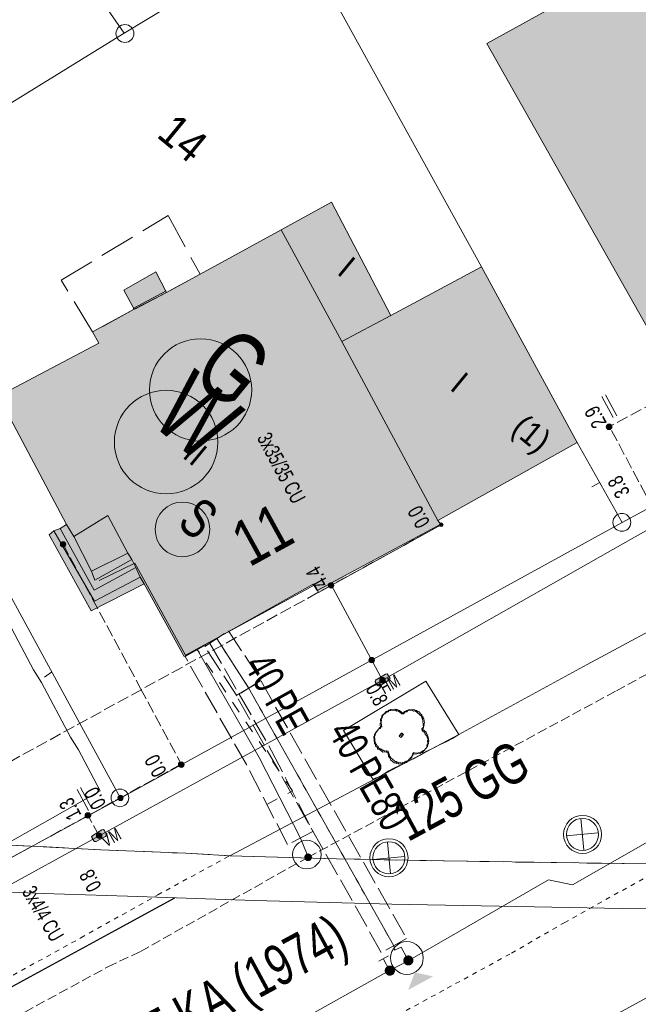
# Model space of a CAD drawing. Header units: metres. Extents: x -740 to 758, y -633 to 854.
# Tile 617 of 656: x 65 to 87, y -243 to -209. Entities that reach past the tile are written whole.
import ezdxf

# ---------------------------------------------------------------- set-up
doc = ezdxf.new("R2010")
doc.units = ezdxf.units.M
doc.header["$MEASUREMENT"] = 0
for name, pattern in [('1248_416', [1.664, 1.248, -0.416]), ('166_166', [0.3328, 0.1664, -0.1664]), ('208_208_208_416', [1.04, 0.208, -0.208, 0.208, -0.416]), ('333_125', [0.4576, 0.3328, -0.1248]), ('416_125', [0.5408, 0.416, -0.1248]), ('416_416', [0.832, 0.416, -0.416]), ('832_208', [1.04, 0.832, -0.208]), ('832_416', [1.248, 0.832, -0.416])]:
    doc.linetypes.add(name, pattern=pattern)
for name, color, linetype in [('Gas.LOVION', 7, 'Continuous'), ('Gis.LOVION', 7, 'Continuous'), ('Grundkarte.LOVION', 7, 'Continuous'), ('Grundkarte_Text.LOVION', 7, 'Continuous'), ('Strom.LOVION', 7, 'Continuous'), ('StromBemass.LOVION', 7, 'Continuous'), ('Wasser.LOVION', 7, 'Continuous')]:
    doc.layers.add(name, color=color, linetype=linetype)
doc.styles.add('ERSTELLTER_STIL_1', font='arial.ttf')

msp = doc.modelspace()

# ---------------------------------------------------------------- hatches: boundary and pattern name
at = {"layer": 'Gas.LOVION', "linetype": 'Continuous', "lineweight": 13}
for points in [[(71.759, -230.625), (72.42, -230.279), (72.239, -229.942), (71.578, -230.288)], [(78.924, -241.832), (78.937, -241.814), (78.947, -241.795), (78.955, -241.774), (78.961, -241.753), (78.963, -241.731), (78.963, -241.709), (78.96, -241.687), (78.955, -241.666), (78.947, -241.645), (78.936, -241.626), (78.923, -241.608), (78.908, -241.592), (78.891, -241.578), (78.872, -241.566), (78.852, -241.557), (78.831, -241.55), (78.809, -241.546), (78.787, -241.545), (78.765, -241.546), (78.744, -241.55), (78.723, -241.557), (78.703, -241.567), (78.684, -241.579), (78.667, -241.593), (78.652, -241.609), (78.639, -241.627), (78.629, -241.646), (78.621, -241.667), (78.615, -241.688), (78.613, -241.71), (78.613, -241.732), (78.615, -241.754), (78.621, -241.775), (78.629, -241.796), (78.64, -241.815), (78.653, -241.833), (78.668, -241.849), (78.685, -241.863), (78.704, -241.875), (78.724, -241.884), (78.745, -241.891), (78.766, -241.895), (78.788, -241.896), (78.811, -241.895), (78.832, -241.891), (78.853, -241.884), (78.873, -241.874), (78.892, -241.862), (78.909, -241.848)], [(78.924, -241.832), (78.937, -241.814), (78.947, -241.795), (78.955, -241.774), (78.961, -241.753), (78.963, -241.731), (78.963, -241.709), (78.96, -241.687), (78.955, -241.666), (78.947, -241.645), (78.936, -241.626), (78.923, -241.608), (78.908, -241.592), (78.891, -241.578), (78.872, -241.566), (78.852, -241.557), (78.831, -241.55), (78.809, -241.546), (78.787, -241.545), (78.765, -241.546), (78.744, -241.55), (78.723, -241.557), (78.703, -241.567), (78.684, -241.579), (78.667, -241.593), (78.652, -241.609), (78.639, -241.627), (78.629, -241.646), (78.621, -241.667), (78.615, -241.688), (78.613, -241.71), (78.613, -241.732), (78.615, -241.754), (78.621, -241.775), (78.629, -241.796), (78.64, -241.815), (78.653, -241.833), (78.668, -241.849), (78.685, -241.863), (78.704, -241.875), (78.724, -241.884), (78.745, -241.891), (78.766, -241.895), (78.788, -241.896), (78.811, -241.895), (78.832, -241.891), (78.853, -241.884), (78.873, -241.874), (78.892, -241.862), (78.909, -241.848)], [(78.273, -242.189), (78.286, -242.171), (78.296, -242.152), (78.304, -242.131), (78.31, -242.11), (78.312, -242.088), (78.312, -242.065), (78.31, -242.044), (78.304, -242.022), (78.296, -242.002), (78.285, -241.982), (78.272, -241.964), (78.257, -241.948), (78.24, -241.934), (78.221, -241.923), (78.201, -241.913), (78.18, -241.907), (78.158, -241.902), (78.136, -241.901), (78.114, -241.903), (78.093, -241.907), (78.072, -241.914), (78.052, -241.923), (78.033, -241.935), (78.016, -241.949), (78.001, -241.965), (77.988, -241.983), (77.977, -242.003), (77.969, -242.023), (77.964, -242.045), (77.961, -242.067), (77.961, -242.089), (77.964, -242.111), (77.97, -242.132), (77.978, -242.153), (77.989, -242.172), (78.002, -242.19), (78.017, -242.206), (78.034, -242.22), (78.053, -242.232), (78.073, -242.241), (78.094, -242.248), (78.115, -242.252), (78.137, -242.253), (78.159, -242.252), (78.181, -242.247), (78.202, -242.241), (78.222, -242.231), (78.241, -242.219), (78.258, -242.205)], [(78.28, -242.188), (78.292, -242.17), (78.303, -242.15), (78.311, -242.13), (78.317, -242.108), (78.319, -242.086), (78.319, -242.064), (78.316, -242.043), (78.311, -242.021), (78.303, -242.001), (78.292, -241.981), (78.279, -241.964), (78.264, -241.948), (78.247, -241.934), (78.228, -241.922), (78.208, -241.913), (78.187, -241.906), (78.165, -241.902), (78.143, -241.9), (78.121, -241.902), (78.1, -241.906), (78.079, -241.913), (78.059, -241.922), (78.04, -241.934), (78.023, -241.948), (78.008, -241.965), (77.995, -241.982), (77.985, -242.002), (77.977, -242.022), (77.971, -242.044), (77.969, -242.066), (77.969, -242.088), (77.972, -242.109), (77.977, -242.131), (77.985, -242.151), (77.996, -242.171), (78.009, -242.188), (78.024, -242.204), (78.041, -242.218), (78.06, -242.23), (78.08, -242.24), (78.101, -242.246), (78.122, -242.25), (78.144, -242.252), (78.166, -242.25), (78.188, -242.246), (78.209, -242.239), (78.229, -242.23), (78.248, -242.218), (78.265, -242.204)], [(79.652, -242.281), (79.017, -242.137), (78.782, -242.751)]]:
    msp.add_hatch(color=7, dxfattribs=at).paths.add_polyline_path(points)
at = {"layer": 'Grundkarte.LOVION', "linetype": 'Continuous', "lineweight": 18}
for color, points in [(9, [(91.877, -203.92), (81.529, -209.631), (88.354, -221.702), (90.206, -220.693), (92.706, -219.355), (98.634, -216.204), (94.681, -209.025)]), (9, [(79.923, -226.457), (79.821, -226.32), (76.46, -220.057), (78.174, -219.151), (76.102, -215.186), (74.335, -216.157), (71.501, -217.705), (70.323, -218.352), (69.197, -218.935), (67.738, -219.728), (67.954, -220.12), (64.44, -221.971), (66.83, -226.466), (67.078, -226.886), (68.277, -226.148), (68.968, -227.469), (69.108, -227.692), (69.254, -227.973), (69.405, -228.313), (69.545, -228.536), (70.947, -231.088), (75.457, -228.549), (75.597, -228.772)]), (254, [(70.323, -218.352), (69.955, -217.619), (68.836, -218.261), (69.197, -218.935)]), (254, [(79.821, -226.32), (84.697, -223.596), (81.348, -217.451), (78.174, -219.151), (76.46, -220.057)]), (254, [(68.968, -227.469), (68.277, -226.148), (67.078, -226.886), (67.699, -228.096)]), (254, [(68.968, -227.469), (68.277, -226.148), (67.078, -226.886), (67.699, -228.096)]), (254, [(69.545, -228.536), (69.405, -228.313), (69.254, -227.973), (69.108, -227.692), (68.968, -227.469), (67.699, -228.096), (67.078, -226.886), (66.83, -226.466), (66.608, -226.606), (66.379, -226.688), (66.215, -226.822), (67.687, -229.486)]), (254, [(69.545, -228.536), (69.405, -228.313), (69.254, -227.973), (69.108, -227.692), (68.968, -227.469), (67.699, -228.096), (67.078, -226.886), (66.83, -226.466), (66.608, -226.606), (66.379, -226.688), (66.215, -226.822), (67.687, -229.486)])]:
    msp.add_hatch(color=color, dxfattribs=at).paths.add_polyline_path(points)
at = {"layer": 'Strom.LOVION', "linetype": 'Continuous', "lineweight": 13}
for points in [[(75.603, -228.83), (76.529, -228.326), (76.421, -228.13), (75.495, -228.634)], [(77.785, -232.105), (78.106, -231.911), (78.136, -231.908), (78.133, -231.878), (78.146, -231.862), (78.143, -231.833), (78.073, -231.722), (78.041, -231.695), (77.982, -231.701), (77.661, -231.895), (77.632, -231.898), (77.635, -231.927), (77.622, -231.943), (77.625, -231.973), (77.695, -232.084), (77.727, -232.11)], [(67.87, -237.552), (68.194, -237.387), (68.22, -237.355), (68.214, -237.296), (68.158, -237.169), (68.125, -237.143), (68.067, -237.148), (67.746, -237.342), (67.706, -237.39), (67.709, -237.42), (67.779, -237.531), (67.811, -237.557)]]:
    msp.add_hatch(color=7, dxfattribs=at).paths.add_polyline_path(points)
at = {"layer": 'StromBemass.LOVION', "linetype": 'Continuous', "lineweight": 13}
for points in [[(85.879, -223.109), (85.886, -223.1), (85.891, -223.089), (85.895, -223.078), (85.898, -223.067), (85.9, -223.055), (85.9, -223.043), (85.898, -223.032), (85.895, -223.02), (85.891, -223.009), (85.885, -222.999), (85.878, -222.99), (85.87, -222.981), (85.861, -222.974), (85.851, -222.967), (85.84, -222.962), (85.829, -222.959), (85.818, -222.957), (85.806, -222.956), (85.794, -222.957), (85.783, -222.959), (85.771, -222.963), (85.761, -222.968), (85.751, -222.974), (85.742, -222.982), (85.734, -222.99), (85.727, -223), (85.721, -223.01), (85.717, -223.021), (85.714, -223.032), (85.713, -223.044), (85.713, -223.056), (85.714, -223.068), (85.717, -223.079), (85.722, -223.09), (85.727, -223.1), (85.734, -223.11), (85.742, -223.118), (85.751, -223.126), (85.761, -223.132), (85.772, -223.137), (85.783, -223.141), (85.795, -223.143), (85.807, -223.143), (85.818, -223.143), (85.83, -223.14), (85.841, -223.137), (85.852, -223.132), (85.862, -223.125), (85.871, -223.118)], [(85.888, -223.104), (85.895, -223.094), (85.901, -223.084), (85.905, -223.073), (85.908, -223.061), (85.91, -223.049), (85.91, -223.037), (85.908, -223.025), (85.905, -223.014), (85.901, -223.003), (85.895, -222.992), (85.888, -222.983), (85.88, -222.974), (85.87, -222.966), (85.86, -222.96), (85.85, -222.955), (85.838, -222.951), (85.826, -222.949), (85.814, -222.948), (85.803, -222.949), (85.791, -222.951), (85.779, -222.955), (85.769, -222.96), (85.759, -222.967), (85.749, -222.974), (85.741, -222.983), (85.734, -222.993), (85.729, -223.003), (85.724, -223.014), (85.721, -223.026), (85.72, -223.038), (85.72, -223.05), (85.721, -223.062), (85.724, -223.073), (85.729, -223.084), (85.735, -223.095), (85.742, -223.104), (85.75, -223.113), (85.759, -223.121), (85.769, -223.127), (85.78, -223.132), (85.791, -223.136), (85.803, -223.138), (85.815, -223.139), (85.827, -223.138), (85.839, -223.136), (85.85, -223.132), (85.861, -223.127), (85.871, -223.12), (85.88, -223.113)], [(79.988, -226.513), (79.993, -226.507), (79.997, -226.5), (80, -226.492), (80.002, -226.485), (80.003, -226.477), (80.003, -226.469), (80.002, -226.461), (80, -226.453), (79.997, -226.446), (79.993, -226.439), (79.988, -226.432), (79.983, -226.426), (79.976, -226.421), (79.97, -226.417), (79.962, -226.414), (79.955, -226.411), (79.947, -226.41), (79.939, -226.409), (79.931, -226.41), (79.923, -226.411), (79.915, -226.414), (79.908, -226.417), (79.902, -226.421), (79.895, -226.427), (79.89, -226.432), (79.885, -226.439), (79.881, -226.446), (79.879, -226.453), (79.877, -226.461), (79.876, -226.469), (79.876, -226.477), (79.877, -226.485), (79.879, -226.493), (79.882, -226.5), (79.885, -226.507), (79.89, -226.514), (79.896, -226.519), (79.902, -226.524), (79.909, -226.529), (79.916, -226.532), (79.923, -226.535), (79.931, -226.536), (79.939, -226.536), (79.947, -226.536), (79.955, -226.534), (79.963, -226.532), (79.97, -226.529), (79.977, -226.524), (79.983, -226.519)], [(79.988, -226.513), (79.993, -226.507), (79.997, -226.5), (80, -226.492), (80.002, -226.485), (80.003, -226.477), (80.003, -226.469), (80.002, -226.461), (80, -226.453), (79.997, -226.446), (79.993, -226.439), (79.988, -226.432), (79.983, -226.426), (79.976, -226.421), (79.97, -226.417), (79.962, -226.414), (79.955, -226.411), (79.947, -226.41), (79.939, -226.409), (79.931, -226.41), (79.923, -226.411), (79.915, -226.414), (79.908, -226.417), (79.902, -226.421), (79.895, -226.427), (79.89, -226.432), (79.885, -226.439), (79.881, -226.446), (79.879, -226.453), (79.877, -226.461), (79.876, -226.469), (79.876, -226.477), (79.877, -226.485), (79.879, -226.493), (79.882, -226.5), (79.885, -226.507), (79.89, -226.514), (79.896, -226.519), (79.902, -226.524), (79.909, -226.529), (79.916, -226.532), (79.923, -226.535), (79.931, -226.536), (79.939, -226.536), (79.947, -226.536), (79.955, -226.534), (79.963, -226.532), (79.97, -226.529), (79.977, -226.524), (79.983, -226.519)], [(79.988, -226.513), (79.993, -226.507), (79.997, -226.5), (80, -226.492), (80.002, -226.485), (80.003, -226.477), (80.003, -226.469), (80.002, -226.461), (80, -226.453), (79.997, -226.446), (79.993, -226.439), (79.988, -226.432), (79.983, -226.426), (79.976, -226.421), (79.97, -226.417), (79.962, -226.414), (79.955, -226.411), (79.947, -226.41), (79.939, -226.409), (79.931, -226.41), (79.923, -226.411), (79.915, -226.414), (79.908, -226.417), (79.902, -226.421), (79.895, -226.427), (79.89, -226.432), (79.885, -226.439), (79.881, -226.446), (79.879, -226.453), (79.877, -226.461), (79.876, -226.469), (79.876, -226.477), (79.877, -226.485), (79.879, -226.493), (79.882, -226.5), (79.885, -226.507), (79.89, -226.514), (79.896, -226.519), (79.902, -226.524), (79.909, -226.529), (79.916, -226.532), (79.923, -226.535), (79.931, -226.536), (79.939, -226.536), (79.947, -226.536), (79.955, -226.534), (79.963, -226.532), (79.97, -226.529), (79.977, -226.524), (79.983, -226.519)], [(79.988, -226.513), (79.993, -226.507), (79.997, -226.5), (80, -226.492), (80.002, -226.485), (80.003, -226.477), (80.003, -226.469), (80.002, -226.461), (80, -226.453), (79.997, -226.446), (79.993, -226.439), (79.988, -226.432), (79.983, -226.426), (79.976, -226.421), (79.97, -226.417), (79.962, -226.414), (79.955, -226.411), (79.947, -226.41), (79.939, -226.409), (79.931, -226.41), (79.923, -226.411), (79.915, -226.414), (79.908, -226.417), (79.902, -226.421), (79.895, -226.427), (79.89, -226.432), (79.885, -226.439), (79.881, -226.446), (79.879, -226.453), (79.877, -226.461), (79.876, -226.469), (79.876, -226.477), (79.877, -226.485), (79.879, -226.493), (79.882, -226.5), (79.885, -226.507), (79.89, -226.514), (79.896, -226.519), (79.902, -226.524), (79.909, -226.529), (79.916, -226.532), (79.923, -226.535), (79.931, -226.536), (79.939, -226.536), (79.947, -226.536), (79.955, -226.534), (79.963, -226.532), (79.97, -226.529), (79.977, -226.524), (79.983, -226.519)], [(79.988, -226.513), (79.993, -226.507), (79.997, -226.5), (80, -226.492), (80.002, -226.485), (80.003, -226.477), (80.003, -226.469), (80.002, -226.461), (80, -226.453), (79.997, -226.446), (79.993, -226.439), (79.988, -226.432), (79.983, -226.426), (79.976, -226.421), (79.97, -226.417), (79.962, -226.414), (79.955, -226.411), (79.947, -226.41), (79.939, -226.409), (79.931, -226.41), (79.923, -226.411), (79.915, -226.414), (79.908, -226.417), (79.902, -226.421), (79.895, -226.427), (79.89, -226.432), (79.885, -226.439), (79.881, -226.446), (79.879, -226.453), (79.877, -226.461), (79.876, -226.469), (79.876, -226.477), (79.877, -226.485), (79.879, -226.493), (79.882, -226.5), (79.885, -226.507), (79.89, -226.514), (79.896, -226.519), (79.902, -226.524), (79.909, -226.529), (79.916, -226.532), (79.923, -226.535), (79.931, -226.536), (79.939, -226.536), (79.947, -226.536), (79.955, -226.534), (79.963, -226.532), (79.97, -226.529), (79.977, -226.524), (79.983, -226.519)], [(66.782, -227.219), (66.789, -227.21), (66.795, -227.199), (66.799, -227.188), (66.802, -227.176), (66.804, -227.165), (66.804, -227.153), (66.802, -227.141), (66.799, -227.129), (66.795, -227.118), (66.789, -227.108), (66.782, -227.098), (66.774, -227.09), (66.764, -227.082), (66.754, -227.076), (66.743, -227.071), (66.732, -227.067), (66.72, -227.065), (66.709, -227.064), (66.697, -227.065), (66.685, -227.067), (66.674, -227.071), (66.663, -227.076), (66.653, -227.082), (66.644, -227.09), (66.635, -227.099), (66.628, -227.108), (66.623, -227.119), (66.618, -227.13), (66.615, -227.141), (66.614, -227.153), (66.614, -227.165), (66.616, -227.177), (66.619, -227.189), (66.623, -227.2), (66.629, -227.21), (66.636, -227.22), (66.644, -227.228), (66.653, -227.236), (66.663, -227.242), (66.674, -227.247), (66.685, -227.251), (66.697, -227.253), (66.709, -227.254), (66.721, -227.253), (66.733, -227.251), (66.744, -227.247), (66.755, -227.242), (66.765, -227.236), (66.774, -227.228)], [(76.159, -228.654), (76.166, -228.644), (76.172, -228.634), (76.176, -228.623), (76.179, -228.611), (76.18, -228.6), (76.18, -228.588), (76.179, -228.576), (76.176, -228.564), (76.171, -228.553), (76.166, -228.543), (76.159, -228.533), (76.15, -228.525), (76.141, -228.517), (76.131, -228.511), (76.12, -228.506), (76.109, -228.502), (76.097, -228.5), (76.086, -228.499), (76.074, -228.5), (76.062, -228.502), (76.051, -228.506), (76.04, -228.511), (76.03, -228.518), (76.021, -228.525), (76.013, -228.534), (76.006, -228.544), (76, -228.554), (75.996, -228.565), (75.993, -228.577), (75.992, -228.588), (75.992, -228.6), (75.993, -228.612), (75.996, -228.623), (76, -228.635), (76.006, -228.645), (76.013, -228.654), (76.021, -228.663), (76.031, -228.671), (76.041, -228.677), (76.051, -228.682), (76.063, -228.686), (76.074, -228.688), (76.086, -228.689), (76.098, -228.688), (76.11, -228.685), (76.121, -228.682), (76.132, -228.677), (76.142, -228.67), (76.151, -228.663)], [(76.14, -228.633), (76.145, -228.627), (76.149, -228.62), (76.152, -228.613), (76.154, -228.605), (76.155, -228.597), (76.155, -228.589), (76.154, -228.582), (76.152, -228.574), (76.149, -228.567), (76.145, -228.56), (76.14, -228.553), (76.135, -228.548), (76.129, -228.543), (76.122, -228.538), (76.115, -228.535), (76.107, -228.533), (76.099, -228.531), (76.092, -228.531), (76.084, -228.531), (76.076, -228.533), (76.068, -228.535), (76.061, -228.538), (76.055, -228.543), (76.049, -228.548), (76.043, -228.554), (76.038, -228.56), (76.035, -228.567), (76.032, -228.574), (76.03, -228.582), (76.029, -228.59), (76.029, -228.598), (76.03, -228.606), (76.032, -228.613), (76.035, -228.621), (76.039, -228.627), (76.043, -228.634), (76.049, -228.64), (76.055, -228.645), (76.062, -228.649), (76.069, -228.652), (76.076, -228.655), (76.084, -228.656), (76.092, -228.656), (76.1, -228.656), (76.108, -228.654), (76.115, -228.652), (76.122, -228.649), (76.129, -228.644), (76.135, -228.639)], [(77.577, -231.27), (77.584, -231.261), (77.589, -231.251), (77.594, -231.24), (77.596, -231.228), (77.598, -231.216), (77.598, -231.205), (77.596, -231.193), (77.593, -231.182), (77.589, -231.171), (77.583, -231.16), (77.576, -231.151), (77.568, -231.142), (77.559, -231.135), (77.549, -231.129), (77.538, -231.124), (77.527, -231.12), (77.516, -231.118), (77.504, -231.117), (77.492, -231.118), (77.481, -231.12), (77.469, -231.124), (77.459, -231.129), (77.449, -231.135), (77.44, -231.143), (77.432, -231.151), (77.425, -231.161), (77.419, -231.171), (77.415, -231.182), (77.412, -231.194), (77.411, -231.205), (77.411, -231.217), (77.412, -231.229), (77.415, -231.24), (77.419, -231.251), (77.425, -231.261), (77.432, -231.271), (77.44, -231.28), (77.449, -231.287), (77.459, -231.293), (77.47, -231.298), (77.481, -231.302), (77.493, -231.304), (77.505, -231.305), (77.516, -231.304), (77.528, -231.302), (77.539, -231.298), (77.55, -231.293), (77.56, -231.287), (77.569, -231.279)], [(77.958, -231.974), (77.965, -231.964), (77.971, -231.953), (77.975, -231.942), (77.978, -231.93), (77.979, -231.918), (77.979, -231.906), (77.978, -231.894), (77.975, -231.882), (77.97, -231.871), (77.964, -231.86), (77.957, -231.851), (77.949, -231.842), (77.94, -231.834), (77.929, -231.828), (77.918, -231.823), (77.907, -231.819), (77.895, -231.817), (77.883, -231.816), (77.871, -231.817), (77.859, -231.819), (77.847, -231.823), (77.836, -231.828), (77.826, -231.835), (77.817, -231.842), (77.808, -231.851), (77.801, -231.861), (77.796, -231.872), (77.791, -231.883), (77.788, -231.895), (77.787, -231.907), (77.787, -231.919), (77.788, -231.931), (77.791, -231.943), (77.796, -231.954), (77.802, -231.964), (77.809, -231.974), (77.817, -231.983), (77.827, -231.991), (77.837, -231.997), (77.848, -232.002), (77.859, -232.006), (77.871, -232.008), (77.883, -232.009), (77.895, -232.008), (77.907, -232.006), (77.919, -232.002), (77.93, -231.997), (77.94, -231.99), (77.949, -231.983)], [(70.912, -234.927), (70.919, -234.917), (70.925, -234.906), (70.929, -234.895), (70.932, -234.883), (70.934, -234.872), (70.934, -234.859), (70.932, -234.848), (70.929, -234.836), (70.925, -234.825), (70.919, -234.814), (70.912, -234.805), (70.903, -234.796), (70.894, -234.788), (70.884, -234.782), (70.873, -234.777), (70.862, -234.773), (70.85, -234.771), (70.838, -234.77), (70.826, -234.771), (70.814, -234.773), (70.803, -234.777), (70.792, -234.782), (70.782, -234.789), (70.772, -234.796), (70.764, -234.805), (70.757, -234.815), (70.751, -234.825), (70.747, -234.837), (70.744, -234.848), (70.743, -234.86), (70.743, -234.872), (70.744, -234.884), (70.747, -234.896), (70.752, -234.907), (70.758, -234.917), (70.765, -234.927), (70.773, -234.936), (70.782, -234.943), (70.792, -234.95), (70.803, -234.955), (70.815, -234.959), (70.826, -234.961), (70.838, -234.962), (70.85, -234.961), (70.862, -234.958), (70.874, -234.955), (70.885, -234.95), (70.895, -234.943), (70.904, -234.935)], [(70.918, -234.928), (70.925, -234.919), (70.931, -234.908), (70.935, -234.897), (70.938, -234.885), (70.94, -234.873), (70.94, -234.861), (70.938, -234.849), (70.935, -234.838), (70.931, -234.827), (70.925, -234.816), (70.918, -234.806), (70.91, -234.798), (70.9, -234.79), (70.89, -234.784), (70.879, -234.779), (70.868, -234.775), (70.856, -234.773), (70.844, -234.772), (70.832, -234.773), (70.82, -234.775), (70.809, -234.779), (70.798, -234.784), (70.788, -234.79), (70.779, -234.798), (70.77, -234.807), (70.763, -234.817), (70.758, -234.827), (70.753, -234.838), (70.75, -234.85), (70.749, -234.862), (70.749, -234.874), (70.75, -234.886), (70.753, -234.898), (70.758, -234.909), (70.764, -234.919), (70.771, -234.929), (70.779, -234.938), (70.788, -234.945), (70.798, -234.952), (70.809, -234.957), (70.821, -234.96), (70.833, -234.963), (70.845, -234.963), (70.857, -234.963), (70.868, -234.96), (70.88, -234.957), (70.891, -234.951), (70.901, -234.945), (70.91, -234.937)], [(68.79, -236.092), (68.796, -236.082), (68.802, -236.072), (68.806, -236.061), (68.809, -236.05), (68.81, -236.038), (68.81, -236.027), (68.809, -236.015), (68.806, -236.004), (68.802, -235.993), (68.796, -235.983), (68.789, -235.974), (68.781, -235.965), (68.772, -235.958), (68.762, -235.952), (68.752, -235.947), (68.741, -235.943), (68.729, -235.941), (68.718, -235.94), (68.706, -235.941), (68.695, -235.943), (68.684, -235.947), (68.673, -235.952), (68.663, -235.958), (68.655, -235.966), (68.647, -235.974), (68.64, -235.984), (68.634, -235.994), (68.63, -236.005), (68.627, -236.016), (68.626, -236.027), (68.626, -236.039), (68.627, -236.051), (68.63, -236.062), (68.634, -236.073), (68.64, -236.083), (68.647, -236.092), (68.655, -236.101), (68.664, -236.108), (68.674, -236.114), (68.684, -236.119), (68.695, -236.123), (68.707, -236.125), (68.718, -236.125), (68.73, -236.125), (68.741, -236.122), (68.752, -236.119), (68.763, -236.114), (68.773, -236.108), (68.782, -236.1)], [(67.647, -236.707), (67.654, -236.697), (67.659, -236.687), (67.664, -236.676), (67.667, -236.664), (67.668, -236.652), (67.668, -236.641), (67.666, -236.629), (67.663, -236.617), (67.659, -236.606), (67.653, -236.596), (67.646, -236.586), (67.638, -236.578), (67.629, -236.57), (67.619, -236.564), (67.608, -236.559), (67.597, -236.555), (67.585, -236.553), (67.573, -236.552), (67.561, -236.553), (67.549, -236.555), (67.538, -236.559), (67.527, -236.564), (67.517, -236.57), (67.508, -236.578), (67.5, -236.587), (67.493, -236.596), (67.487, -236.607), (67.483, -236.618), (67.48, -236.629), (67.479, -236.641), (67.479, -236.653), (67.48, -236.665), (67.483, -236.676), (67.488, -236.687), (67.493, -236.698), (67.5, -236.708), (67.509, -236.716), (67.518, -236.724), (67.528, -236.73), (67.539, -236.735), (67.55, -236.739), (67.562, -236.741), (67.574, -236.742), (67.586, -236.741), (67.597, -236.739), (67.609, -236.735), (67.619, -236.73), (67.629, -236.723), (67.638, -236.716)], [(67.651, -236.705), (67.658, -236.695), (67.664, -236.685), (67.668, -236.674), (67.671, -236.662), (67.673, -236.65), (67.673, -236.638), (67.671, -236.626), (67.668, -236.615), (67.664, -236.604), (67.658, -236.593), (67.651, -236.583), (67.643, -236.575), (67.633, -236.567), (67.623, -236.561), (67.612, -236.556), (67.601, -236.552), (67.589, -236.55), (67.577, -236.549), (67.565, -236.55), (67.554, -236.552), (67.542, -236.556), (67.531, -236.561), (67.521, -236.567), (67.512, -236.575), (67.504, -236.584), (67.497, -236.594), (67.491, -236.604), (67.487, -236.615), (67.484, -236.627), (67.483, -236.639), (67.483, -236.651), (67.484, -236.663), (67.487, -236.674), (67.492, -236.685), (67.497, -236.696), (67.504, -236.705), (67.513, -236.714), (67.522, -236.722), (67.532, -236.728), (67.543, -236.733), (67.554, -236.737), (67.566, -236.739), (67.578, -236.74), (67.59, -236.739), (67.602, -236.737), (67.613, -236.733), (67.624, -236.728), (67.634, -236.721), (67.643, -236.714)], [(68.043, -237.413), (68.05, -237.404), (68.056, -237.393), (68.06, -237.382), (68.063, -237.37), (68.065, -237.359), (68.065, -237.347), (68.063, -237.335), (68.06, -237.323), (68.056, -237.312), (68.05, -237.302), (68.043, -237.292), (68.034, -237.283), (68.025, -237.276), (68.015, -237.269), (68.004, -237.264), (67.993, -237.261), (67.981, -237.258), (67.969, -237.258), (67.957, -237.258), (67.946, -237.261), (67.934, -237.264), (67.923, -237.27), (67.913, -237.276), (67.904, -237.284), (67.896, -237.292), (67.889, -237.302), (67.883, -237.313), (67.879, -237.324), (67.876, -237.335), (67.875, -237.347), (67.875, -237.359), (67.876, -237.371), (67.879, -237.383), (67.884, -237.394), (67.889, -237.404), (67.896, -237.414), (67.905, -237.422), (67.914, -237.43), (67.924, -237.436), (67.935, -237.441), (67.946, -237.445), (67.958, -237.447), (67.97, -237.448), (67.982, -237.447), (67.993, -237.445), (68.005, -237.441), (68.016, -237.436), (68.026, -237.43), (68.035, -237.422)]]:
    msp.add_hatch(color=7, dxfattribs=at).paths.add_polyline_path(points)
at = {"layer": 'Wasser.LOVION', "linetype": 'Continuous', "lineweight": 13}
for points in [[(71.075, -231.032), (71.733, -230.657), (71.539, -230.336), (70.894, -230.695)], [(75.382, -238.193), (75.392, -238.18), (75.4, -238.165), (75.406, -238.15), (75.41, -238.134), (75.412, -238.117), (75.412, -238.1), (75.41, -238.084), (75.406, -238.068), (75.4, -238.052), (75.392, -238.038), (75.382, -238.024), (75.37, -238.012), (75.357, -238.001), (75.343, -237.992), (75.328, -237.985), (75.312, -237.98), (75.296, -237.977), (75.279, -237.976), (75.263, -237.977), (75.246, -237.981), (75.23, -237.986), (75.215, -237.993), (75.201, -238.002), (75.188, -238.013), (75.177, -238.025), (75.167, -238.038), (75.159, -238.053), (75.153, -238.068), (75.149, -238.085), (75.147, -238.101), (75.147, -238.118), (75.149, -238.134), (75.153, -238.15), (75.16, -238.166), (75.168, -238.181), (75.178, -238.194), (75.189, -238.206), (75.202, -238.217), (75.216, -238.226), (75.231, -238.233), (75.247, -238.238), (75.263, -238.241), (75.28, -238.242), (75.297, -238.241), (75.313, -238.238), (75.329, -238.232), (75.344, -238.225), (75.358, -238.216), (75.371, -238.206)], [(75.385, -238.194), (75.395, -238.181), (75.403, -238.166), (75.409, -238.151), (75.413, -238.135), (75.415, -238.118), (75.415, -238.101), (75.413, -238.085), (75.409, -238.069), (75.403, -238.053), (75.395, -238.039), (75.385, -238.025), (75.373, -238.013), (75.361, -238.002), (75.346, -237.994), (75.331, -237.986), (75.315, -237.981), (75.299, -237.978), (75.282, -237.977), (75.266, -237.978), (75.249, -237.982), (75.234, -237.987), (75.218, -237.994), (75.204, -238.003), (75.192, -238.014), (75.18, -238.026), (75.17, -238.039), (75.162, -238.054), (75.156, -238.069), (75.152, -238.086), (75.15, -238.102), (75.15, -238.119), (75.152, -238.135), (75.157, -238.152), (75.163, -238.167), (75.171, -238.182), (75.181, -238.195), (75.192, -238.207), (75.205, -238.218), (75.219, -238.227), (75.234, -238.234), (75.25, -238.239), (75.267, -238.242), (75.283, -238.243), (75.3, -238.242), (75.316, -238.239), (75.332, -238.233), (75.347, -238.226), (75.361, -238.217), (75.374, -238.207)]]:
    msp.add_hatch(color=7, dxfattribs=at).paths.add_polyline_path(points)

# ---------------------------------------------------------------- linework, layer by layer
at = {"layer": 'Gas.LOVION', "color": 5, "linetype": 'Continuous', "lineweight": 18}
for points in [[(59.684, -252.229), (65.477, -249.047), (71.19, -245.961), (78.125, -242.076), (78.786, -241.731), (83.696, -238.901), (84.525, -239.071), (87.409, -237.429), (87.68, -236.575), (89.772, -235.602), (94.12, -233.064), (100.4, -229.879), (107.461, -226.07), (111.892, -223.627), (118.777, -219.836), (134.201, -211.486)], [(78.786, -241.731), (78.732, -241.632), (78.532, -241.253), (78.306, -241.364), (78.276, -241.204), (73.197, -232.184), (72.083, -230.46)]]:
    msp.add_lwpolyline(points, dxfattribs=at)
at = {"layer": 'Gas.LOVION', "color": 7, "linetype": '832_208', "lineweight": 13}
for points in [[(72.781, -232.461), (71.667, -230.737), (72.499, -230.183), (73.629, -231.92)], [(77.841, -241.439), (72.765, -232.448), (73.632, -231.949), (78.724, -240.953)]]:
    msp.add_lwpolyline(points, close=True, dxfattribs=at)
at = {"layer": 'Gas.LOVION', "color": 252, "linetype": '208_208_208_416', "lineweight": 18}
msp.add_lwpolyline([(78.276, -241.204), (73.197, -232.184), (72.083, -230.46)], dxfattribs=at)
at = {"layer": 'Gas.LOVION', "color": 7, "linetype": 'Continuous', "lineweight": 13}
for points in [[(77.752, -241.743), (78.089, -241.562)], [(78.125, -242.076), (77.906, -241.654)]]:
    msp.add_lwpolyline(points, dxfattribs=at)
at = {"layer": 'Gas.LOVION', "color": 5, "linetype": 'Continuous', "lineweight": 18}
msp.add_circle((71.517, -221.755), 1.789, dxfattribs=at)
at = {"layer": 'Gas.LOVION', "color": 7, "linetype": 'Continuous', "lineweight": 13}
msp.add_circle((78.737, -241.633), 0.573, dxfattribs=at)
at = {"layer": 'Gis.LOVION', "color": 44, "linetype": 'Continuous', "lineweight": 18}
for points in [[(67.968, -228.424), (69.223, -227.814), (70.987, -231.04), (75.519, -228.573), (75.649, -228.841), (79.939, -226.471)], [(84.816, -236.752), (84.925, -237.865)], [(84.314, -237.363), (85.427, -237.254)], [(78.054, -237.576), (78.163, -238.688)], [(77.552, -238.186), (78.665, -238.078)], [(70.605, -239.531), (-2.716, -279.506), (70.621, -239.544)]]:
    msp.add_lwpolyline(points, dxfattribs=at)
for points in [[(78.96, -234.443), (78.963, -234.472), (78.949, -234.488), (78.952, -234.518), (78.913, -234.566), (78.916, -234.595), (78.849, -234.675), (78.82, -234.678), (78.767, -234.742), (78.709, -234.748), (78.696, -234.764), (78.666, -234.767), (78.653, -234.783), (78.595, -234.789), (78.581, -234.805), (78.523, -234.811), (78.507, -234.798), (78.448, -234.803), (78.416, -234.777), (78.387, -234.78), (78.355, -234.753), (78.325, -234.756), (78.165, -234.624), (78.162, -234.595), (78.13, -234.568), (78.127, -234.539), (78.111, -234.526), (78.105, -234.467), (78.089, -234.454), (78.083, -234.396), (78.025, -234.401), (78.009, -234.388), (77.95, -234.394), (77.918, -234.367), (77.889, -234.37), (77.824, -234.317), (77.795, -234.32), (77.731, -234.267), (77.728, -234.238), (77.68, -234.199), (77.677, -234.169), (77.645, -234.143), (77.642, -234.114), (77.626, -234.1), (77.603, -233.866), (77.629, -233.834), (77.626, -233.805), (77.64, -233.789), (77.637, -233.759), (77.795, -233.567), (77.825, -233.564), (77.838, -233.548), (77.867, -233.545), (77.851, -233.532), (77.834, -233.356), (77.847, -233.34), (77.841, -233.281), (77.854, -233.265), (77.852, -233.236), (77.878, -233.204), (77.875, -233.175), (78.007, -233.014), (78.037, -233.011), (78.05, -232.995), (78.079, -232.992), (78.105, -232.96), (78.164, -232.954), (78.177, -232.938), (78.294, -232.927), (78.31, -232.94), (78.369, -232.934), (78.385, -232.947), (78.414, -232.945), (78.446, -232.971), (78.476, -232.968), (78.604, -233.074), (78.657, -233.009), (78.686, -233.007), (78.7, -232.991), (78.729, -232.988), (78.742, -232.972), (78.771, -232.969), (78.784, -232.953), (78.96, -232.935), (78.976, -232.949), (79.006, -232.946), (79.038, -232.972), (79.067, -232.969), (79.131, -233.022), (79.16, -233.019), (79.193, -233.046), (79.195, -233.075), (79.26, -233.128), (79.263, -233.157), (79.295, -233.184), (79.298, -233.213), (79.314, -233.226), (79.317, -233.255), (79.333, -233.269), (79.347, -233.415), (79.334, -233.431), (79.339, -233.49), (79.326, -233.506), (79.329, -233.535), (79.316, -233.551), (79.319, -233.58), (79.279, -233.628), (79.408, -233.734), (79.411, -233.763), (79.427, -233.777), (79.429, -233.806), (79.446, -233.819), (79.448, -233.848), (79.464, -233.862), (79.467, -233.891), (79.483, -233.904), (79.498, -234.05), (79.485, -234.066), (79.49, -234.125), (79.464, -234.157), (79.467, -234.186), (79.453, -234.203), (79.456, -234.232), (79.337, -234.376), (79.308, -234.379), (79.282, -234.411), (79.253, -234.414), (79.226, -234.446), (79.021, -234.466), (79.005, -234.453), (78.976, -234.456)], [(78.591, -233.844), (78.578, -233.86), (78.564, -233.876), (78.5, -233.823), (78.513, -233.807), (78.527, -233.791), (78.54, -233.775), (78.553, -233.759), (78.585, -233.785), (78.598, -233.769), (78.585, -233.785), (78.617, -233.811), (78.604, -233.827)]]:
    msp.add_lwpolyline(points, close=True, dxfattribs=at)
for centre, radius in [((84.882, -237.31), 0.666), ((84.881, -237.309), 0.56), ((78.109, -238.126), 0.666), ((78.107, -238.125), 0.561)]:
    msp.add_circle(centre, radius, dxfattribs=at)
at = {"layer": 'Grundkarte.LOVION', "color": 253, "linetype": 'Continuous', "lineweight": 18}
for points in [[(55.601, -190.206), (68.844, -209.275), (74.844, -205.644), (79.946, -202.515), (66.251, -182.751), (76.98, -175.2), (87.519, -167.815), (98.222, -160.295), (108.761, -152.911), (124.365, -175.266), (123.14, -176.036), (117.533, -179.451), (113.183, -182.123), (108.054, -185.284), (104.596, -187.396), (102.198, -188.871), (91.908, -195.168), (95.575, -201.844), (103.805, -216.792), (89.302, -224.742), (87.646, -225.643), (86.272, -226.398), (68.712, -236.036), (57.832, -216.056)], [(40.055, -268.807), (92.739, -239.953), (96.974, -237.617), (110.888, -229.991), (116.052, -227.181), (136.111, -216.205)], [(40.055, -268.807), (92.739, -239.953), (96.974, -237.617), (110.888, -229.991), (116.052, -227.181), (136.111, -216.205)]]:
    msp.add_lwpolyline(points, dxfattribs=at)
for points in [[(55.601, -190.206), (66.251, -182.751), (79.946, -202.515), (74.844, -205.644), (68.844, -209.275)], [(-7.452, -240.586), (5.595, -225.301), (18.678, -216.13), (30.554, -232.998), (44.206, -224.511), (57.832, -216.056), (68.712, -236.036), (-4.612, -275.982), (-6.982, -276.835), (-9.757, -276.87), (-11.512, -276.45), (-13.27, -275.706), (-14.689, -274.485), (-15.786, -272.937), (-16.852, -270.5), (-16.987, -267.912), (-16.723, -263.659)], [(77.544, -235.379), (76.52, -233.676), (79.396, -231.947), (80.553, -233.814), (80.331, -233.954), (80.134, -234.062), (79.879, -234.176), (79.683, -234.284), (79.428, -234.397), (79.205, -234.537), (79.009, -234.645), (78.754, -234.759), (78.558, -234.866), (78.303, -234.98), (78.107, -235.088), (77.772, -235.298), (77.629, -235.341)]]:
    msp.add_lwpolyline(points, close=True, dxfattribs=at)
at = {"layer": 'Grundkarte.LOVION', "color": 8, "linetype": 'Continuous', "lineweight": 18}
for points in [[(55.601, -190.206), (66.251, -182.751), (79.946, -202.515), (74.844, -205.644), (68.844, -209.275)], [(57.832, -216.056), (44.871, -197.757), (55.601, -190.206), (68.844, -209.275)], [(81.348, -217.451), (74.844, -205.644), (79.946, -202.515), (91.043, -195.696), (91.908, -195.168), (95.575, -201.844), (103.805, -216.792), (89.302, -224.742), (87.646, -225.643), (86.272, -226.398), (84.697, -223.596)], [(91.877, -203.92), (94.681, -209.025), (98.634, -216.204), (92.706, -219.355), (90.206, -220.693), (88.354, -221.702), (81.529, -209.631)], [(57.832, -216.056), (68.844, -209.275), (74.844, -205.644), (81.348, -217.451), (84.697, -223.596), (86.272, -226.398), (68.712, -236.036)], [(79.923, -226.457), (75.597, -228.772), (75.457, -228.549), (70.947, -231.088), (69.545, -228.536), (69.405, -228.313), (69.254, -227.973), (69.108, -227.692), (68.968, -227.469), (68.277, -226.148), (67.078, -226.886), (66.83, -226.466), (64.44, -221.971), (67.954, -220.12), (67.738, -219.728), (69.197, -218.935), (70.323, -218.352), (71.501, -217.705), (74.335, -216.157), (76.102, -215.186), (78.174, -219.151), (76.46, -220.057), (79.821, -226.32)], [(-7.452, -240.586), (5.595, -225.301), (18.678, -216.13), (30.554, -232.998), (44.206, -224.511), (57.832, -216.056), (68.712, -236.036), (-4.612, -275.982), (-6.982, -276.835), (-9.757, -276.87), (-11.512, -276.45), (-13.27, -275.706), (-14.689, -274.485), (-15.786, -272.937), (-16.852, -270.5), (-16.987, -267.912), (-16.723, -263.659)], [(38.775, -273.248), (32.62, -272.874), (40.055, -268.807), (92.739, -239.953), (96.974, -237.617), (110.888, -229.991), (116.052, -227.181), (136.111, -216.205), (138.456, -220.232), (146.567, -234.276), (157.869, -253.742), (166.335, -270.5), (171.161, -279.959), (164.013, -283.022), (156.185, -286.389), (149.891, -289.132), (145.122, -291.135), (140.273, -293.235), (138.058, -294.161), (134.961, -293.015), (88.922, -276.177)], [(79.821, -226.32), (76.46, -220.057), (78.174, -219.151), (81.348, -217.451), (84.697, -223.596)]]:
    msp.add_lwpolyline(points, close=True, dxfattribs=at)
for points in [[(68.844, -209.275), (55.601, -190.206), (44.871, -197.757)], [(153.977, -193.681), (151.032, -195.299), (148.055, -196.89), (144.802, -198.686), (131.896, -205.741), (128.643, -207.537), (125.384, -209.274), (118.931, -212.801), (115.679, -214.597), (109.226, -218.124), (107.204, -219.209), (105.606, -220.104), (105.187, -220.352), (103.165, -221.436), (101.175, -222.547), (99.153, -223.631), (97.105, -224.748), (95.115, -225.859), (93.093, -226.943), (91.077, -228.086), (89.055, -229.17), (87.065, -230.281), (85.043, -231.365)], [(68.712, -236.036), (57.832, -216.056), (68.844, -209.275)], [(-17.629, -276.162), (-16.987, -267.912), (-16.852, -270.5), (-15.786, -272.937), (-14.689, -274.485), (-13.27, -275.706), (-11.512, -276.45), (-9.757, -276.87), (-6.982, -276.835), (-4.612, -275.982), (68.712, -236.036), (86.272, -226.398), (87.646, -225.643), (89.302, -224.742), (103.805, -216.792), (110.888, -229.991), (96.974, -237.617), (92.739, -239.953), (40.055, -268.807), (32.62, -272.874), (25.525, -276.789), (22.267, -278.527), (6.5, -287.162), (0.015, -290.663)], [(-17.629, -276.162), (-16.987, -267.912), (-16.852, -270.5), (-15.786, -272.937), (-14.689, -274.485), (-13.27, -275.706), (-11.512, -276.45), (-9.757, -276.87), (-6.982, -276.835), (-4.612, -275.982), (68.712, -236.036), (86.272, -226.398), (87.646, -225.643), (89.302, -224.742), (103.805, -216.792), (110.888, -229.991), (96.974, -237.617), (92.739, -239.953), (40.055, -268.807), (32.62, -272.874), (25.525, -276.789), (22.267, -278.527), (6.5, -287.162), (0.015, -290.663)], [(68.836, -218.261), (69.955, -217.619)], [(33.278, -234.86), (34.567, -234.143), (55.608, -222.628), (58.013, -226.974), (61.967, -224.784), (62.214, -225.204), (62.468, -225.681), (62.716, -226.1), (62.937, -226.552), (63.217, -226.997), (63.439, -227.448), (63.692, -227.926), (63.94, -228.345), (64.162, -228.796), (64.442, -229.242), (64.663, -229.693), (64.911, -230.112), (65.672, -231.545), (65.952, -231.991), (66.966, -233.901), (67.246, -234.347), (68.007, -235.78), (64.675, -237.672)], [(86.272, -226.398), (84.697, -223.596)], [(85.203, -225.143), (85.484, -224.997)], [(66.379, -226.688), (67.802, -229.15)], [(67.794, -228.766), (66.608, -226.606)], [(67.818, -228.409), (69.108, -227.692)], [(69.254, -227.973), (67.794, -228.766)], [(67.699, -228.096), (67.818, -228.409)], [(69.405, -228.313), (67.802, -229.15)], [(85.043, -231.365), (80.553, -233.814)], [(66.052, -231.804), (66.301, -231.631)], [(72.545, -238.055), (80.553, -233.814), (79.396, -231.947), (76.52, -233.676), (77.544, -235.379)], [(64.675, -237.672), (68.032, -237.846), (70.999, -237.97), (72.545, -238.055), (76.279, -238.163), (80.04, -238.239), (87.914, -238.356), (89.304, -238.367), (94.189, -238.451), (96.958, -238.358), (97.004, -238.826), (97.075, -239.854), (97.262, -242.377), (97.694, -254.955), (97.801, -258.167), (98.103, -267.299), (98.202, -270.127), (98.251, -271.837), (96.504, -271.801), (84.937, -271.394), (79.183, -271.189), (70.877, -270.878), (66.721, -270.693), (59.811, -270.452)], [(64.036, -239.301), (66.023, -239.373), (68.959, -239.47), (73.408, -239.626), (78.208, -239.748), (81.969, -239.823), (86.262, -239.906), (92.739, -239.953), (94.22, -239.985), (97.075, -239.854), (99.22, -239.733), (101.723, -239.636)]]:
    msp.add_lwpolyline(points, dxfattribs=at)
at = {"layer": 'Grundkarte.LOVION', "color": 251, "linetype": 'Continuous', "lineweight": 13}
for points in [[(78.174, -219.151), (76.46, -220.057), (74.335, -216.157), (76.102, -215.186)], [(70.323, -218.352), (69.197, -218.935), (68.836, -218.261), (69.955, -217.619)], [(68.968, -227.469), (67.699, -228.096), (67.078, -226.886), (68.277, -226.148)], [(68.968, -227.469), (67.699, -228.096), (67.078, -226.886), (68.277, -226.148)], [(69.545, -228.536), (67.687, -229.486), (66.215, -226.822), (66.379, -226.688), (66.608, -226.606), (66.83, -226.466), (67.078, -226.886), (67.699, -228.096), (68.968, -227.469), (69.108, -227.692), (69.254, -227.973), (69.405, -228.313)], [(69.545, -228.536), (67.687, -229.486), (66.215, -226.822), (66.379, -226.688), (66.608, -226.606), (66.83, -226.466), (67.078, -226.886), (67.699, -228.096), (68.968, -227.469), (69.108, -227.692), (69.254, -227.973), (69.405, -228.313)]]:
    msp.add_lwpolyline(points, close=True, dxfattribs=at)
at = {"layer": 'Grundkarte.LOVION', "color": 8, "linetype": '1248_416', "lineweight": 18}
msp.add_lwpolyline([(69.197, -218.935), (67.738, -219.728), (66.644, -217.913), (70.384, -215.656), (71.501, -217.705), (70.323, -218.352)], close=True, dxfattribs=at)
at = {"layer": 'Grundkarte.LOVION', "color": 251, "linetype": 'Continuous', "lineweight": 13}
msp.add_lwpolyline([(69.165, -218.908), (70.317, -218.293)], dxfattribs=at)
at = {"layer": 'Grundkarte.LOVION', "color": 9, "linetype": 'Continuous', "lineweight": 18}
for points in [[(78.933, -234.475), (78.939, -234.534), (78.728, -234.791), (78.669, -234.796), (78.643, -234.829), (78.467, -234.846), (78.435, -234.819), (78.376, -234.825), (78.344, -234.799), (78.286, -234.804), (78.157, -234.699), (78.151, -234.64), (78.087, -234.587), (78.076, -234.47), (78.011, -234.417), (77.894, -234.429), (77.766, -234.323), (77.707, -234.329), (77.702, -234.27), (77.637, -234.218), (77.632, -234.159), (77.599, -234.133), (77.576, -233.898), (77.603, -233.866), (77.597, -233.808), (77.756, -233.615), (77.814, -233.609), (77.797, -233.433), (77.823, -233.401), (77.812, -233.284), (77.865, -233.22), (77.859, -233.161), (77.912, -233.097), (77.97, -233.091), (78.023, -233.027), (78.082, -233.021), (78.108, -232.989), (78.342, -232.966), (78.375, -232.993), (78.433, -232.987), (78.562, -233.093), (78.62, -233.087), (78.673, -233.023), (78.732, -233.017), (78.758, -232.985), (78.934, -232.968), (78.966, -232.994), (79.024, -232.988), (79.249, -233.173), (79.255, -233.232), (79.287, -233.258), (79.316, -233.551), (79.263, -233.615), (79.269, -233.674), (79.365, -233.753), (79.371, -233.812), (79.435, -233.864), (79.441, -233.923), (79.473, -233.949), (79.479, -234.008), (79.452, -234.04), (79.464, -234.157), (79.437, -234.189), (79.443, -234.248), (79.285, -234.441), (79.226, -234.446), (79.2, -234.479), (78.965, -234.501)], [(78.551, -233.892), (78.525, -233.924), (78.461, -233.871), (78.487, -233.839), (78.513, -233.807), (78.572, -233.801), (78.604, -233.827), (78.578, -233.86)]]:
    msp.add_lwpolyline(points, close=True, dxfattribs=at)
at = {"layer": 'Grundkarte.LOVION', "color": 8, "linetype": '832_416', "lineweight": 18}
msp.add_lwpolyline([(64.675, -237.672), (68.032, -237.846), (70.999, -237.97), (72.545, -238.055), (76.279, -238.163), (80.04, -238.239), (87.914, -238.356), (89.304, -238.367), (94.189, -238.451), (96.958, -238.358), (97.004, -238.826), (97.075, -239.854), (97.262, -242.377), (97.694, -254.955)], dxfattribs=at)
at = {"layer": 'Grundkarte.LOVION', "color": 8, "linetype": '166_166', "lineweight": 18}
for points in [[(21.023, -266.412), (23.405, -265.086), (32.66, -259.984), (36.64, -257.762), (44.637, -253.404), (51.541, -249.655), (58.498, -245.842), (61.948, -243.938), (63.794, -242.871), (67.328, -240.93), (70.019, -239.425), (72.545, -238.055)], [(33.573, -268.111), (35.282, -267.146), (38.03, -265.636), (43.56, -262.642), (47.689, -260.436), (62.134, -252.492), (66.591, -250.016), (71.983, -247.125), (80.15, -242.691), (82.395, -241.466), (84.242, -240.399), (87.914, -238.356)]]:
    msp.add_lwpolyline(points, dxfattribs=at)
at = {"layer": 'Grundkarte.LOVION', "color": 9, "linetype": 'Continuous', "lineweight": 18}
for centre, radius in [((68.872, -209.284), 0.313), ((86.257, -226.391), 0.312), ((68.696, -236.03), 0.309)]:
    msp.add_circle(centre, radius, dxfattribs=at)
at = {"layer": 'Strom.LOVION', "color": 150, "linetype": 'Continuous', "lineweight": 18}
msp.add_lwpolyline([(95.429, -222.266), (93.924, -223.049), (92.351, -223.883), (87.616, -226.4), (86.72, -226.901), (77.885, -231.917), (67.97, -237.365), (64.308, -239.363), (49.884, -247.216), (49.537, -247.442), (49.841, -248.285), (47.54, -249.544), (47.011, -248.813), (46.645, -248.996)], dxfattribs=at)
at = {"layer": 'Strom.LOVION', "color": 5, "linetype": 'Continuous', "lineweight": 18}
msp.add_lwpolyline([(77.885, -231.917), (76.081, -228.577)], dxfattribs=at)
at = {"layer": 'Strom.LOVION', "color": 7, "linetype": 'Continuous', "lineweight": 13}
for points in [[(77.785, -232.105), (77.727, -232.11), (77.695, -232.084), (77.625, -231.973), (77.622, -231.943), (77.635, -231.927), (77.632, -231.898), (77.661, -231.895), (77.982, -231.701), (78.041, -231.695), (78.073, -231.722), (78.143, -231.833), (78.146, -231.862), (78.133, -231.878), (78.136, -231.908), (78.106, -231.911)], [(67.87, -237.552), (67.811, -237.557), (67.779, -237.531), (67.709, -237.42), (67.706, -237.39), (67.746, -237.342), (68.067, -237.148), (68.125, -237.143), (68.158, -237.169), (68.214, -237.296), (68.22, -237.355), (68.194, -237.387)]]:
    msp.add_lwpolyline(points, close=True, dxfattribs=at)
at = {"layer": 'Strom.LOVION', "color": 1, "linetype": 'Continuous', "lineweight": 18}
msp.add_circle((70.885, -226.636), 0.957, dxfattribs=at)
at = {"layer": 'StromBemass.LOVION', "color": 7, "linetype": '416_125', "lineweight": 13}
for points in [[(88.367, -221.686), (85.796, -223.046)], [(87.616, -226.4), (85.825, -223.043)], [(79.939, -226.471), (76.097, -228.59), (62.507, -236.052), (39.266, -248.801), (22.043, -258.258), (15.492, -261.84)], [(66.705, -227.144), (69.415, -232.199), (70.842, -234.852)], [(77.505, -231.201), (77.885, -231.917)], [(70.842, -234.852), (67.589, -236.648), (63.928, -238.647), (63.899, -238.649), (49.52, -246.513), (46.264, -248.28), (40.652, -251.341), (36.964, -253.371)], [(67.97, -237.365), (67.589, -236.648), (68.725, -236.02)]]:
    msp.add_lwpolyline(points, dxfattribs=at)
at = {"layer": 'StromBemass.LOVION', "color": 7, "linetype": 'Continuous', "lineweight": 13}
for points in [[(85.956, -222.72), (85.56, -221.99)], [(86.084, -222.663), (85.687, -221.933)], [(67.602, -236.47), (67.205, -235.74)], [(67.713, -236.4), (67.316, -235.67)]]:
    msp.add_lwpolyline(points, dxfattribs=at)
for centre, radius in [((85.806, -223.05), 0.0937), ((85.815, -223.043), 0.0951), ((79.939, -226.473), 0.0636), ((79.939, -226.473), 0.0636), ((79.939, -226.473), 0.0636), ((79.939, -226.473), 0.0636), ((79.939, -226.473), 0.0636), ((66.709, -227.159), 0.0949), ((76.086, -228.594), 0.0946), ((76.092, -228.594), 0.0629), ((77.504, -231.211), 0.0938), ((77.883, -231.912), 0.0965), ((70.838, -234.866), 0.0957), ((70.844, -234.868), 0.0957), ((68.718, -236.033), 0.0925), ((67.573, -236.647), 0.0948), ((67.578, -236.644), 0.0953), ((67.97, -237.353), 0.0952)]:
    msp.add_circle(centre, radius, dxfattribs=at)
at = {"layer": 'Wasser.LOVION', "color": 150, "linetype": '333_125', "lineweight": 18}
for points in [[(86.064, -232.285), (91.564, -229.294), (97.691, -225.902), (98.132, -225.726), (109.443, -219.596), (129.012, -208.594), (135.709, -204.836), (139.095, -203.042), (144.434, -200.214), (145.782, -199.492), (150.326, -196.845), (156.105, -193.975)], [(-3.79, -281.37), (1.351, -278.784), (35.227, -259.94), (68.27, -241.946), (69.414, -241.406), (75.27, -238.114), (86.064, -232.285)]]:
    msp.add_lwpolyline(points, dxfattribs=at)
at = {"layer": 'Wasser.LOVION', "color": 7, "linetype": '832_208', "lineweight": 13}
msp.add_lwpolyline([(70.977, -231.086), (71.831, -230.603), (74.003, -234.381), (75.447, -237.21), (74.561, -237.666), (73.12, -234.866)], close=True, dxfattribs=at)
at = {"layer": 'Wasser.LOVION', "color": 252, "linetype": '416_416', "lineweight": 18}
msp.add_lwpolyline([(73.832, -236.259), (74.732, -235.787), (71.396, -230.838)], dxfattribs=at)
at = {"layer": 'Wasser.LOVION', "color": 150, "linetype": 'Continuous', "lineweight": 18}
msp.add_lwpolyline([(75.27, -238.114), (75.245, -238.013), (75.012, -237.445), (73.568, -234.615), (71.396, -230.838)], dxfattribs=at)
at = {"layer": 'Wasser.LOVION', "color": 94, "linetype": 'Continuous', "lineweight": 18}
msp.add_circle((70.314, -223.581), 1.811, dxfattribs=at)
at = {"layer": 'Wasser.LOVION', "color": 7, "linetype": 'Continuous', "lineweight": 13}
msp.add_circle((75.237, -238.014), 0.5, dxfattribs=at)

# ---------------------------------------------------------------- texts
at = {"layer": 'Gas.LOVION', "color": 5, "linetype": 'Continuous', "lineweight": 18, "attachment_point": 7, "style": 'ERSTELLTER_STIL_1'}
for s, insert, char_height, rotation in [('{\\A1;\\W0.71563x;G}', (71.103, -221.34), 2.48983, 320.5838), ('{\\A1;\\W0.71560x;40 PE80}', (75.945, -233.726), 1.06707, 299.4673), ('{\\A1;\\W0.72100x;150 ND ST KA (1974)}', (64.71, -248.316), 1.42282, 28.3608)]:
    msp.add_mtext(s, dxfattribs=dict(at, insert=insert, char_height=char_height, rotation=rotation))
at = {"layer": 'Grundkarte_Text.LOVION', "color": 7, "linetype": 'Continuous', "lineweight": 13, "attachment_point": 7, "style": 'ERSTELLTER_STIL_1'}
for s, insert, char_height, rotation in [('{\\A1;\\W0.89448x;14}', (69.94, -212.879), 1.12434, 320.5841), ('{\\A1;\\W0.89445x;I}', (76.255, -217.677), 0.83074, 320.5848), ('{\\A1;\\W0.89455x;I}', (80.202, -221.72), 0.83072, 320.5836), ('{\\A1;\\W0.89449x;(1)}', (82.191, -223.389), 0.83074, 320.5848), ('{\\A1;\\W0.89448x;II}', (70.846, -224.099), 0.83075, 320.5834)]:
    msp.add_mtext(s, dxfattribs=dict(at, insert=insert, char_height=char_height, rotation=rotation))
at = {"layer": 'Grundkarte_Text.LOVION', "color": 8, "linetype": 'Continuous', "lineweight": 18, "insert": (73.222, -227.971), "char_height": 1.60081, "attachment_point": 7, "rotation": 28.7915, "style": 'ERSTELLTER_STIL_1'}
msp.add_mtext('{\\A1;\\W0.76676x;11}', dxfattribs=at)
at = {"layer": 'Strom.LOVION', "color": 5, "linetype": 'Continuous', "lineweight": 18, "insert": (73.471, -223.438), "char_height": 0.53356, "attachment_point": 7, "rotation": 298.2447, "style": 'ERSTELLTER_STIL_1'}
msp.add_mtext('{\\A1;\\W0.67980x;3x35/35 CU }', dxfattribs=at)
at = {"layer": 'Strom.LOVION', "color": 1, "linetype": 'Continuous', "lineweight": 18, "insert": (70.643, -226.501), "char_height": 1.37442, "attachment_point": 7, "rotation": 320.5831, "style": 'ERSTELLTER_STIL_1'}
msp.add_mtext('{\\A1;\\W0.71561x;S}', dxfattribs=at)
at = {"layer": 'Strom.LOVION', "color": 7, "linetype": 'Continuous', "lineweight": 13, "char_height": 0.44461, "attachment_point": 7, "rotation": 29.2399, "style": 'ERSTELLTER_STIL_1'}
for s, insert in [('{\\A1;\\W0.71560x;HM}', (77.944, -232.415)), ('{\\A1;\\W0.71560x;VM}', (68.204, -237.772))]:
    msp.add_mtext(s, dxfattribs=dict(at, insert=insert))
at = {"layer": 'Strom.LOVION', "color": 150, "linetype": 'Continuous', "lineweight": 18, "insert": (65.244, -239.32), "char_height": 0.53355, "attachment_point": 7, "rotation": 300.2462, "style": 'ERSTELLTER_STIL_1'}
msp.add_mtext('{\\A1;\\W0.67087x;3x4/4 CU }', dxfattribs=at)
at = {"layer": 'StromBemass.LOVION', "color": 7, "linetype": 'Continuous', "lineweight": 13, "attachment_point": 7, "style": 'ERSTELLTER_STIL_1'}
for s, insert, char_height, rotation in [('{\\A1;\\W0.71556x;2.9}', (85.748, -222.906), 0.53355, 118.2384), ('{\\A1;\\W0.71559x;3.8}', (86.563, -225.35), 0.53355, 118.2384), ('{\\A1;\\W0.71554x;0.0}', (79.568, -226.395), 0.53355, 118.7635), ('{\\A1;\\W0.71558x;4.4}', (75.999, -228.517), 0.53355, 118.7635), ('{\\A1;\\W0.71556x;0.8}', (77.269, -232.214), 0.53356, 298.2447), ('{\\A1;\\W0.71559x;0.0}', (70.359, -235.106), 0.53355, 118.2384), ('{\\A1;\\W0.71556x;0.0}', (68.239, -236.244), 0.53355, 118.2384), ('{\\A1;\\W0.71556x;1.3}', (67.368, -236.623), 0.53355, 118.2384), ('{\\A1;\\W0.71559x;0.8}', (68.078, -239.128), 0.53355, 118.2384)]:
    msp.add_mtext(s, dxfattribs=dict(at, insert=insert, char_height=char_height, rotation=rotation))
at = {"layer": 'Wasser.LOVION', "color": 94, "linetype": 'Continuous', "lineweight": 18, "insert": (69.713, -222.89), "char_height": 2.48983, "attachment_point": 7, "rotation": 320.5838, "style": 'ERSTELLTER_STIL_1'}
msp.add_mtext('{\\A1;\\W0.71562x;W}', dxfattribs=at)
at = {"layer": 'Wasser.LOVION', "color": 150, "linetype": 'Continuous', "lineweight": 18, "attachment_point": 7, "style": 'ERSTELLTER_STIL_1'}
for s, insert, char_height, rotation in [('{\\A1;\\W0.71558x;40 PE}', (73.001, -231.383), 1.06709, 299.2457), ('{\\A1;\\W0.71559x;125 GG}', (78.779, -237.602), 1.42279, 28.4059)]:
    msp.add_mtext(s, dxfattribs=dict(at, insert=insert, char_height=char_height, rotation=rotation))

doc.saveas('drawing.dxf')
